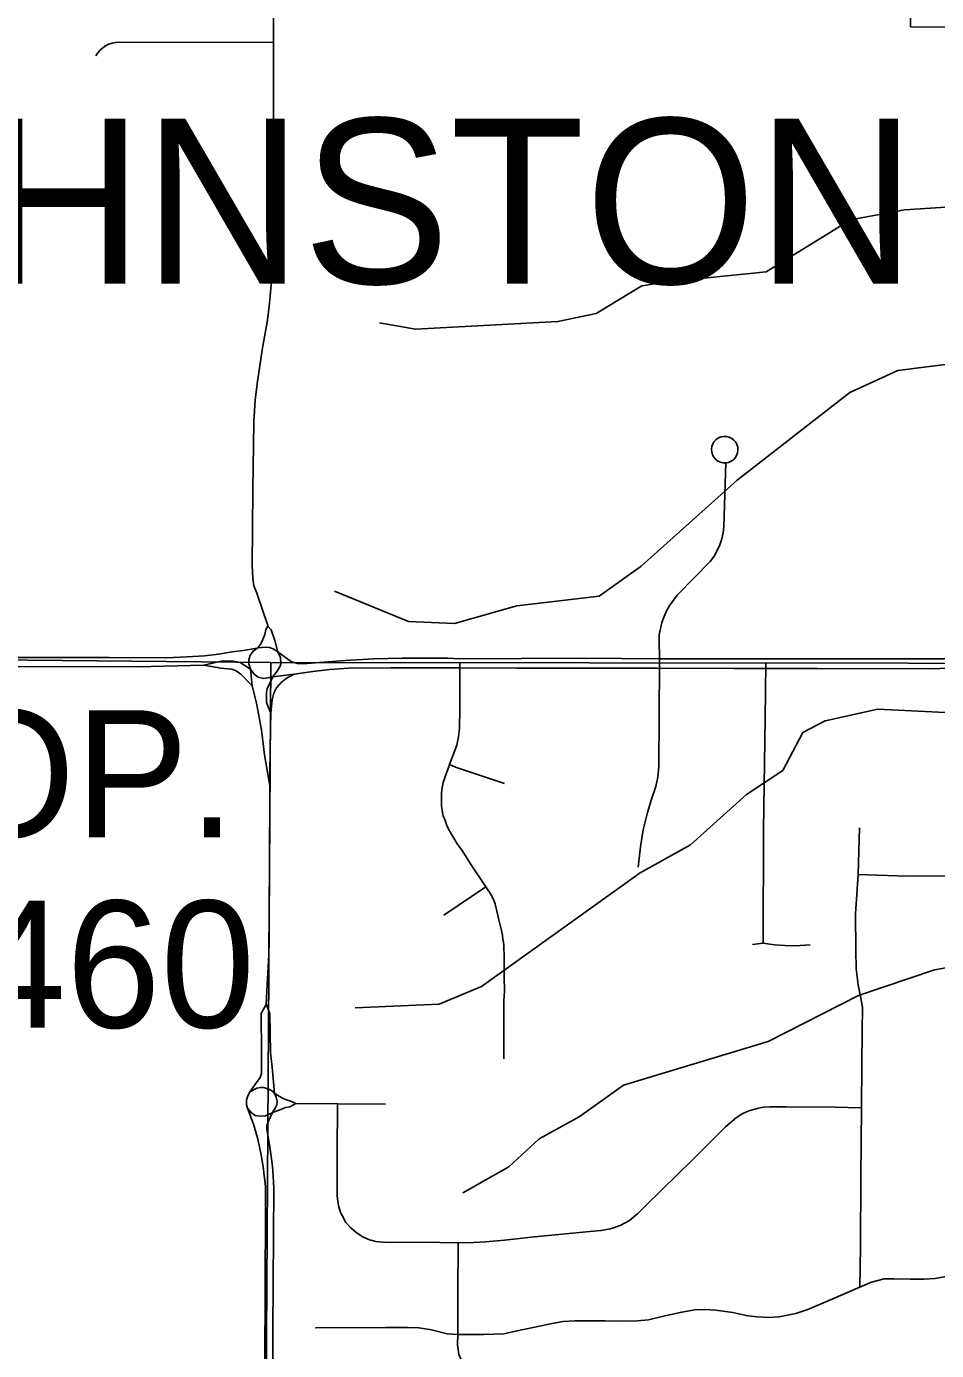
# Model space of a CAD drawing. Extents: x -1403959 to 81668, y -1400582 to 11018.
# Drawn here: x 6492.6 to 6561.9, y 8865.8 to 8966.7 of the extents above; entities that cross this region are included whole.
import ezdxf

# ---------------------------------------------------------------- set-up
doc = ezdxf.new("R2010")
doc.units = 0
for name, color, linetype in [('tdCiRRCL', 7, 'Continuous'), ('tdCiSectNmbr', 7, 'Continuous'), ('tdCiSectTwpRng', 7, 'Continuous'), ('tdCoClipBndry', 7, 'Continuous'), ('tdCoShieldCoRte', 7, 'Continuous'), ('tdCoShieldCoRteHrd', 7, 'Continuous'), ('tdCoSurfBitum', 7, 'Continuous')]:
    doc.layers.add(name, color=color, linetype=linetype)

msp = doc.modelspace()

# ---------------------------------------------------------------- linework, layer by layer
at = {"layer": 'tdCiRRCL'}
msp.add_lwpolyline([(6560.03, 8990.81), (6559.88, 8966.7), (6595.81, 8966.63), (6595.8, 8963.69), (6608.35, 8963.67), (6608.29, 8942.27), (6608.22, 8918.15), (6610.92, 8918.24), (6613.03, 8918.3), (6615.15, 8918.25), (6620.05, 8918.13), (6623.85, 8918.03), (6646.63, 8917.98), (6656.81, 8918.03), (6656.83, 8966.23), (6697.02, 8966.29), (6704.54, 8966.31), (6704.58, 8972.16)], dxfattribs=at)
at = {"layer": 'tdCiSectNmbr'}
for points in [[(6511.37, 8965.5), (6511.38, 8969.14), (6511.39, 8975.72), (6511.45, 8983.6), (6511.49, 8989.27), (6511.61, 8997.07), (6511.57, 9000.63), (6511.65, 9008.66), (6511.61, 9015.41)], [(6510.12, 8923.48), (6509.89, 8924.11), (6509.79, 8924.66), (6509.74, 8925.65), (6509.79, 8931.38), (6509.87, 8936.6), (6509.98, 8938.26), (6510.13, 8939.5), (6510.55, 8942.24), (6510.89, 8944.2), (6511.04, 8945.38), (6511.19, 8947.02), (6511.29, 8949.4), (6511.37, 8954.13), (6511.38, 8960.29)], [(6510.12, 8923.47), (6510.12, 8923.48)], [(6510.15, 8923.4), (6510.12, 8923.47)], [(6510.95, 8921.07), (6510.15, 8923.4)], [(6510.95, 8921.04), (6510.8, 8920.77), (6510.71, 8920.39), (6510.57, 8920.02), (6510.4, 8919.68), (6510.19, 8919.38)], [(6510.95, 8921.04), (6510.95, 8921.07)], [(6511.69, 8919.14), (6511.47, 8919.94), (6511.2, 8920.74), (6510.95, 8921.04), (6510.95, 8921.04)], [(6510.19, 8919.38), (6510.18, 8919.37), (6509.83, 8919.12), (6509.61, 8918.81), (6509.49, 8918.47), (6509.49, 8918.17), (6509.62, 8917.76)], [(6473.63, 8917.18), (6474.68, 8917.34), (6476.63, 8917.69), (6478.22, 8917.87), (6481.04, 8917.95), (6488.41, 8917.95), (6501.04, 8917.92), (6506.07, 8918.06), (6507.38, 8918.35), (6508.16, 8918.38), (6508.83, 8918.25), (6509.62, 8917.76), (6509.63, 8917.74)], [(6511.38, 8917.25), (6511.66, 8917.61), (6511.89, 8917.97), (6511.94, 8918.17), (6511.91, 8918.65), (6511.71, 8919.08), (6511.69, 8919.14)], [(6506.07, 8918.06), (6507.36, 8917.83), (6508.21, 8917.76), (6508.54, 8917.62), (6508.9, 8917.36), (6509.76, 8916.47)], [(6509.62, 8917.76), (6509.62, 8917.76), (6509.76, 8916.47), (6510.08, 8915.17), (6510.47, 8913.13), (6510.68, 8911.22), (6511.09, 8908.9)], [(6509.63, 8917.74), (6509.91, 8917.36), (6510.21, 8917.14), (6510.62, 8917.05), (6511.1, 8917.11), (6511.32, 8917.17)], [(6511.15, 8914.45), (6510.84, 8915.2), (6510.85, 8916.01), (6510.9, 8916.25), (6511.32, 8917.17), (6511.38, 8917.25)], [(6511.16, 8914.43), (6511.28, 8915.42), (6511.4, 8915.91), (6511.6, 8916.33), (6511.95, 8916.73), (6512.35, 8917.05), (6512.96, 8917.37)], [(6511.32, 8917.17), (6511.32, 8917.17), (6512.96, 8917.37), (6514.37, 8917.58), (6515.63, 8917.73), (6517.09, 8917.83), (6520.33, 8917.85), (6524.64, 8917.85)], [(6524.64, 8917.85), (6525.56, 8917.85), (6529.96, 8917.83), (6540.58, 8917.84), (6546.46, 8917.81), (6548.87, 8917.79), (6552.79, 8917.79), (6561.67, 8917.78), (6562.61, 8917.82)], [(6511.14, 8913.27), (6511.16, 8914.41)], [(6511.16, 8914.43), (6511.15, 8914.45)], [(6511.16, 8914.41), (6511.16, 8914.43)], [(6511.09, 8908.9), (6511.1, 8909.85), (6511.14, 8913.27)], [(6510.82, 8892.23), (6510.89, 8893.69), (6511.01, 8895.95), (6511.06, 8902.96), (6511.09, 8908.48), (6511.09, 8908.9)], [(6510.81, 8892.21), (6510.44, 8891.52), (6510.46, 8888.52), (6510.46, 8887.55), (6510.47, 8887.17), (6510.45, 8886.94), (6510.36, 8886.64), (6510.09, 8886.26), (6509.82, 8885.91), (6509.6, 8885.56)], [(6511.32, 8863), (6511.32, 8867.39), (6511.39, 8878.21), (6511.36, 8879.13), (6511.3, 8879.89), (6511.19, 8880.61), (6511.1, 8881.33), (6510.99, 8881.97), (6510.88, 8882.69), (6510.88, 8882.98), (6511, 8883.32), (6511.29, 8883.96), (6511.51, 8884.29), (6511.63, 8884.55), (6511.65, 8884.82), (6511.58, 8885.13), (6511.46, 8885.43), (6511.27, 8887.43), (6511.15, 8888.51), (6511.09, 8891.51), (6510.82, 8892.23)], [(6509.6, 8885.56), (6509.42, 8885.23), (6509.32, 8884.94), (6509.32, 8884.55), (6509.4, 8884.3)], [(6509.4, 8884.3), (6509.84, 8883.07), (6510.15, 8882.05), (6510.42, 8880.87), (6510.59, 8879.82), (6510.76, 8878.33), (6510.76, 8877.66), (6510.74, 8869.46), (6510.72, 8866.03), (6510.71, 8864.03), (6510.73, 8863.57), (6510.67, 8863.38), (6510.51, 8863.04), (6510.26, 8862.75), (6509.98, 8862.42), (6509.75, 8862.06)]]:
    msp.add_lwpolyline(points, dxfattribs=at)
at = {"layer": 'tdCiSectTwpRng'}
for points in [[(6497.85, 8964.48), (6497.99, 8964.71), (6498.17, 8964.92), (6498.37, 8965.1), (6498.59, 8965.25), (6498.83, 8965.37), (6499.09, 8965.46), (6499.36, 8965.51), (6499.63, 8965.52), (6511.37, 8965.5)], [(6511.38, 8960.29), (6511.38, 8961.88), (6511.37, 8965.5)], [(6545.83, 8933.47), (6546.04, 8933.51), (6546.23, 8933.59), (6546.4, 8933.71), (6546.54, 8933.86), (6546.65, 8934.04), (6546.72, 8934.24), (6546.75, 8934.45), (6546.73, 8934.66), (6546.67, 8934.86), (6546.58, 8935.04), (6546.44, 8935.2), (6546.28, 8935.33), (6546.09, 8935.43), (6545.89, 8935.48), (6545.68, 8935.49), (6545.47, 8935.45), (6545.27, 8935.37), (6545.1, 8935.25), (6544.95, 8935.1), (6544.84, 8934.92), (6544.77, 8934.72), (6544.74, 8934.51), (6544.76, 8934.29), (6544.82, 8934.09), (6544.92, 8933.9), (6545.05, 8933.74), (6545.22, 8933.61), (6545.41, 8933.52), (6545.62, 8933.47), (6545.83, 8933.47)], [(6540.78, 8918.15), (6540.78, 8918.16), (6540.76, 8920.37), (6540.84, 8920.85), (6540.96, 8921.31), (6541.12, 8921.76), (6541.32, 8922.2), (6541.56, 8922.62), (6541.83, 8923.02), (6542.13, 8923.39), (6544.65, 8925.98), (6544.93, 8926.37), (6545.17, 8926.79), (6545.36, 8927.22), (6545.51, 8927.68), (6545.62, 8928.14), (6545.68, 8928.62), (6545.83, 8933.47), (6545.83, 8933.47)], [(6510.12, 8919.36), (6509.07, 8919.18), (6508.22, 8919.06), (6507.18, 8918.89), (6506.12, 8918.77), (6504.8, 8918.68), (6503.21, 8918.62), (6498.86, 8918.65), (6497.9, 8918.65)], [(6511.71, 8919.08), (6511.71, 8919.08), (6511.34, 8919.29), (6511.07, 8919.41), (6510.79, 8919.44), (6510.18, 8919.37), (6510.12, 8919.36)], [(6497.9, 8918.65), (6491.79, 8918.64)], [(6524.65, 8918.6), (6521.18, 8918.6), (6519.02, 8918.55), (6516.83, 8918.42), (6513.59, 8918.17), (6513.2, 8918.18), (6512.75, 8918.31), (6511.71, 8919.07)], [(6567.15, 8918.84), (6566.91, 8918.82), (6566.14, 8918.75), (6564.74, 8918.64), (6563.85, 8918.58), (6562.47, 8918.54), (6548.87, 8918.54), (6540.77, 8918.55), (6534.95, 8918.58), (6525.52, 8918.54), (6524.65, 8918.6)], [(6528.93, 8888.07), (6528.93, 8888.51), (6528.93, 8888.93), (6528.93, 8889.45), (6528.93, 8889.84), (6528.93, 8890.42), (6528.93, 8890.93), (6528.93, 8891.43), (6528.93, 8892), (6528.93, 8892.44), (6528.95, 8892.88), (6528.96, 8893.2), (6528.96, 8893.6), (6528.95, 8893.94), (6528.95, 8894.21), (6528.95, 8894.64), (6528.95, 8895.22), (6528.95, 8895.64), (6528.94, 8896.01), (6528.93, 8896.46), (6528.92, 8896.74), (6528.89, 8896.96), (6528.85, 8897.18), (6528.81, 8897.49), (6528.71, 8897.93), (6528.51, 8898.75), (6528.38, 8899.31), (6528.36, 8899.45), (6528.34, 8899.54), (6528.32, 8899.63), (6528.29, 8899.73), (6528.25, 8899.87), (6528.2, 8900.01), (6528.15, 8900.14), (6528.09, 8900.28), (6528, 8900.47), (6527.91, 8900.62), (6527.84, 8900.73), (6527.76, 8900.85), (6527.66, 8901.02), (6527.55, 8901.17), (6526.37, 8902.93), (6525.74, 8903.94), (6525.37, 8904.45), (6525.18, 8904.75), (6524.97, 8905.13), (6524.88, 8905.25), (6524.82, 8905.36), (6524.75, 8905.47), (6524.7, 8905.58), (6524.64, 8905.7), (6524.61, 8905.79), (6524.56, 8905.9), (6524.5, 8906.07), (6524.44, 8906.22), (6524.4, 8906.34), (6524.35, 8906.46), (6524.31, 8906.57), (6524.28, 8906.68), (6524.24, 8906.83), (6524.21, 8907), (6524.2, 8907.16), (6524.18, 8907.32), (6524.17, 8907.5), (6524.16, 8907.64), (6524.17, 8907.74), (6524.17, 8907.93), (6524.18, 8908.13), (6524.18, 8908.32), (6524.19, 8908.53), (6524.22, 8908.73), (6524.26, 8908.96), (6524.31, 8909.15), (6524.37, 8909.32), (6524.43, 8909.49), (6524.51, 8909.71), (6524.67, 8910.17), (6524.78, 8910.48), (6525.33, 8911.97), (6525.47, 8912.59), (6525.53, 8913.25), (6525.56, 8914.7), (6525.56, 8918.18)], [(6539.15, 8902.67), (6539.32, 8904.21), (6539.52, 8905.5), (6539.87, 8906.82), (6540.16, 8907.84), (6540.49, 8908.81), (6540.66, 8909.51), (6540.72, 8910.33), (6540.78, 8918.15)], [(6548.66, 8896.88), (6548.69, 8905.52), (6548.82, 8913.99), (6548.87, 8918.15)], [(6524.78, 8910.48), (6525.24, 8910.29), (6528.98, 8909.03)], [(6556.04, 8870.67), (6556.08, 8873.73), (6556.11, 8879.08), (6556.15, 8884.32), (6556.19, 8887.63), (6556.21, 8890.12), (6556.23, 8892.01), (6556.1, 8892.69), (6555.91, 8893.71), (6555.75, 8894.92), (6555.72, 8896.33), (6555.7, 8899.1), (6555.91, 8902.1), (6556, 8905.67)], [(6555.91, 8902.1), (6559.61, 8901.98)], [(6524.36, 8899), (6527.55, 8901.17)], [(6559.61, 8901.98), (6562.85, 8902)], [(6547.87, 8896.78), (6548.66, 8896.88), (6549.54, 8896.75), (6550.32, 8896.69), (6551.1, 8896.66), (6552.24, 8896.75)], [(6511.46, 8885.43), (6511.31, 8885.59), (6511.07, 8885.72), (6510.85, 8885.8), (6510.64, 8885.87), (6510.38, 8885.87), (6510.1, 8885.82), (6509.62, 8885.57)], [(6513.07, 8884.65), (6512.63, 8884.87), (6512.29, 8884.95), (6512.01, 8885.08), (6511.47, 8885.42)], [(6509.4, 8884.3), (6509.71, 8883.94), (6509.97, 8883.75), (6510.31, 8883.68), (6510.77, 8883.72), (6511.27, 8883.95)], [(6511.29, 8883.96), (6511.93, 8884.21), (6512.28, 8884.36), (6512.61, 8884.4), (6513.07, 8884.65)], [(6513.07, 8884.65), (6516.26, 8884.63), (6519.91, 8884.61)], [(6516.89, 8875.6), (6516.6, 8876.12), (6516.49, 8876.35), (6516.36, 8876.79), (6516.28, 8877.2), (6516.23, 8877.66), (6516.22, 8878.37), (6516.23, 8880.91), (6516.26, 8884.63)], [(6516.89, 8875.6), (6517.26, 8875.18), (6517.68, 8874.82), (6518.17, 8874.51), (6518.69, 8874.27), (6519.16, 8874.13), (6519.68, 8874.08), (6520.39, 8874.07), (6522.63, 8874.08), (6525.45, 8874.04), (6526.6, 8874.07), (6527.56, 8874.11), (6528.97, 8874.24), (6531.26, 8874.49), (6535.46, 8874.91), (6536.3, 8874.99), (6537.05, 8875.1), (6537.78, 8875.36), (6538.48, 8875.74), (6539.13, 8876.27), (6539.73, 8876.88), (6543.32, 8880.4), (6544.64, 8881.7), (6545.81, 8882.87), (6546.65, 8883.59), (6547.12, 8883.89), (6547.59, 8884.09), (6548.31, 8884.3), (6548.69, 8884.37), (6549.21, 8884.41), (6550.43, 8884.41), (6554.13, 8884.38), (6556.13, 8884.32)], [(6556.13, 8884.32), (6556.15, 8884.32)], [(6528.82, 8857.59), (6528.82, 8857.82), (6528.78, 8858.86), (6528.62, 8859.52), (6528.34, 8860.26), (6527.54, 8861.64), (6526.15, 8864.12), (6525.5, 8865.52), (6525.4, 8866.26), (6525.42, 8867.05), (6525.42, 8870.15), (6525.45, 8874.04)], [(6514.62, 8867.56), (6519.9, 8867.58), (6521.57, 8867.58), (6522.45, 8867.57), (6523.42, 8867.41), (6524.61, 8867.1), (6525.42, 8867.05), (6527.37, 8867.06), (6528.92, 8867.1), (6529.81, 8867.3), (6531.15, 8867.58), (6532.48, 8867.86), (6533.45, 8868.04), (6534.32, 8868.09), (6536.63, 8868.09), (6538, 8868.06), (6539.07, 8868.09), (6539.94, 8868.18), (6541.18, 8868.47), (6542.47, 8868.77), (6543.46, 8868.93), (6544.18, 8868.96), (6545.07, 8868.92), (6546.37, 8868.73), (6547.49, 8868.49), (6548.24, 8868.41), (6549.13, 8868.36), (6549.89, 8868.41), (6551.15, 8868.65), (6552.07, 8868.95), (6553.81, 8869.71), (6556.04, 8870.67), (6556.92, 8871.05), (6557.89, 8871.29), (6558.63, 8871.31), (6559.86, 8871.27), (6560.93, 8871.27), (6561.78, 8871.33), (6564.33, 8871.8)], [(6514.57, 8867.56), (6514.62, 8867.56)]]:
    msp.add_lwpolyline(points, dxfattribs=at)
at = {"layer": 'tdCoClipBndry'}
for points in [[(6705.37, 9009.39), (6705.3, 8963.48), (6656.93, 8963.62), (6656.78, 8918.07), (6608.19, 8918.16), (6511.17, 8918.25), (6510.5, 8815.52), (6509.95, 8718.68)], [(6511.17, 8918.25), (6418.54, 8919.15), (6415.17, 8919.15)]]:
    msp.add_lwpolyline(points, dxfattribs=at)
at = {"layer": 'tdCoSurfBitum'}
for points in [[(6519.45, 8944.14), (6522.2, 8943.67), (6533.04, 8944.24), (6535.95, 8944.85), (6539.43, 8946.97), (6541.41, 8947.27), (6548.89, 8948.03), (6555.31, 8952), (6559.44, 8952.76), (6568.9, 8953.37)], [(6578.02, 8942.91), (6558.93, 8940.51), (6555.26, 8938.83), (6546.69, 8932.14), (6539.37, 8925.59), (6536.18, 8923.32), (6529.91, 8922.58), (6525.17, 8921.22), (6521.66, 8921.39), (6516.02, 8923.7)], [(6517.59, 8891.94), (6524, 8892.22), (6527.22, 8893.58), (6539.3, 8902.23), (6543.13, 8904.37), (6547.41, 8908.19), (6550.16, 8910.03), (6551.7, 8912.93), (6553.39, 8913.82), (6557.4, 8914.71), (6564.59, 8914.34)], [(6566.78, 8895.76), (6561.73, 8894.85), (6555.93, 8892.88), (6549.05, 8889.38), (6538.03, 8886.06), (6534.66, 8883.63), (6531.6, 8881.96), (6529.3, 8879.83), (6525.79, 8877.86)]]:
    msp.add_lwpolyline(points, dxfattribs=at)

# ---------------------------------------------------------------- texts
at = {"layer": 'tdCoShieldCoRte'}
for s, p in [('POP.', (6477.58, 8904.95)), ('20460', (6474, 8890.44))]:
    msp.add_text(s, height=9.673, rotation=359.9944, dxfattribs=at).set_placement(p)
at = {"layer": 'tdCoShieldCoRteHrd'}
msp.add_text('JOHNSTON', height=12.575, dxfattribs=at).set_placement((6467.82, 8947.13))

doc.saveas('drawing.dxf')
